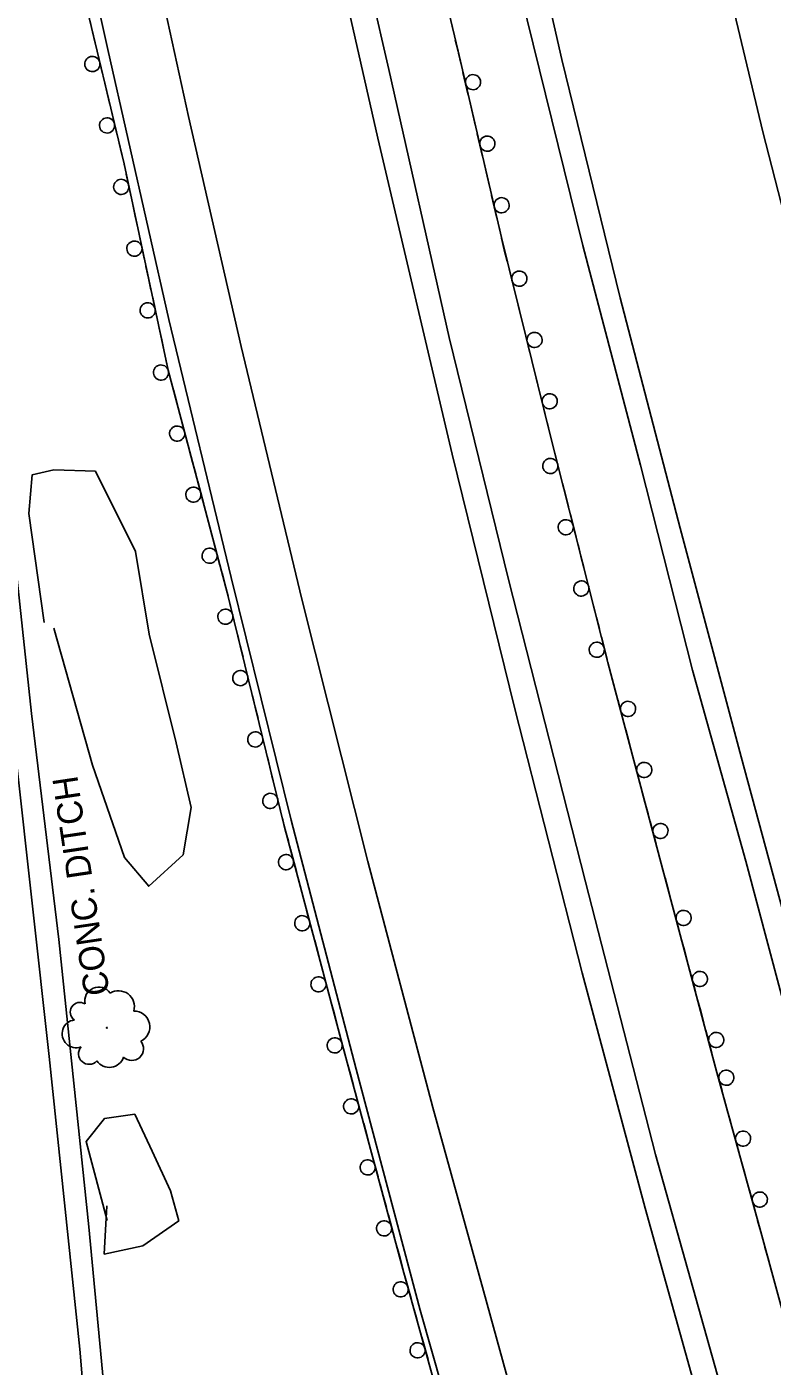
# Model space of a CAD drawing. Extents: x 1722896 to 1754269, y 648279 to 666297.
# Drawn here: x 1740178.3 to 1740325.8, y 649183.9 to 649449 of the extents above; entities that cross this region are included whole.
import ezdxf

# ---------------------------------------------------------------- set-up
doc = ezdxf.new("R2010")
doc.units = 0
for name, color, linetype in [('DESIGN - CENTERLINE - Proposed', 7, 'Continuous'), ('DESIGN - SCRATCH - User 1', 7, 'Continuous'), ('SURVEY - CENTERLINE - Preliminary Text', 7, 'Continuous'), ('SURVEY - CONTOURS - Intermediate with optional Text', 7, 'Continuous'), ('SURVEY - VEGETATION - Features with Text', 7, 'Continuous')]:
    doc.layers.add(name, color=color, linetype=linetype)

msp = doc.modelspace()

# ---------------------------------------------------------------- linework, layer by layer
at = {"layer": 'DESIGN - CENTERLINE - Proposed'}
for points in [[(1740163.87, 649415.31), (1740171.04, 649353.16), (1740176.17, 649304.69), (1740182.71, 649245.18), (1740188.78, 649187.28), (1740193.13, 649135.14), (1740196.66, 649082.99), (1740200.06, 649031.46), (1740203.04, 648981.95), (1740202.31, 648973.35), (1740203.16, 648963.73), (1740204.92, 648956.57), (1740207.34, 648912.13), (1740213.78, 648796.85)], [(1740217.8, 648794.37), (1740215.05, 648844.24), (1740212.65, 648886.82), (1740210.35, 648926.5), (1740208.24, 648960.26), (1740209.74, 648965.63), (1740207.87, 648980.61), (1740206.01, 648999.35), (1740203.56, 649042.06), (1740200.25, 649088.38), (1740193.94, 649175.8), (1740190.58, 649211.51), (1740184.64, 649268.33), (1740179.26, 649313.09), (1740173.04, 649371.19), (1740167.56, 649415.5)]]:
    msp.add_lwpolyline(points, dxfattribs=at)
at = {"layer": 'DESIGN - SCRATCH - User 1'}
for p, q in [((1740263.61, 649444.11), (1740254.45, 649482.93)), ((1740272.18, 649407.25), (1740263.61, 649444.11)), ((1740281.8, 649368.45), (1740272.18, 649407.25)), ((1740281.8, 649368.45), (1740293.25, 649323.18)), ((1740303.8, 649283.42), (1740293.25, 649323.18)), ((1740314.83, 649242.07), (1740303.8, 649283.42)), ((1740323.5, 649210.5), (1740314.83, 649242.07)), ((1740334.78, 649169.06), (1740323.5, 649210.5))]:
    msp.add_line(p, q, dxfattribs=at)
for points in [[(1740171.61, 649536.49), (1740180.18, 649497.38), (1740189.17, 649456.87), (1740197.54, 649421.84), (1740206.28, 649381.02), (1740217.95, 649337.05), (1740229.16, 649291.11), (1740240.77, 649247.44), (1740252.72, 649203.13), (1740263.59, 649163.9), (1740277.57, 649114.6), (1740286.95, 649081.97), (1740295.69, 649053.67), (1740309.42, 649008.85), (1740320.89, 648971.76), (1740343.53, 648902.1), (1740357.8, 648859.57), (1740377.58, 648803.88), (1740389.61, 648770.81)], [(1740262.7, 649447.95), (1740261.64, 649452.43)], [(1740190.75, 649450.28), (1740191.29, 649447.99)], [(1740191.29, 649447.99), (1740191.84, 649445.7)], [(1740263.61, 649444.11), (1740263.07, 649446.4)], [(1740192.21, 649444.15), (1740193.28, 649439.68)], [(1740263.68, 649443.77), (1740263.61, 649444.11)], [(1740264.22, 649441.48), (1740263.68, 649443.77)], [(1740193.65, 649438.12), (1740194.2, 649435.83)], [(1740265.62, 649435.45), (1740264.58, 649439.93)], [(1740194.2, 649435.83), (1740194.75, 649433.55)], [(1740266.52, 649431.6), (1740265.98, 649433.89)], [(1740195.12, 649431.99), (1740196.19, 649427.52)], [(1740267.05, 649429.31), (1740266.52, 649431.6)], [(1740268.45, 649423.27), (1740267.41, 649427.75)], [(1740196.56, 649425.96), (1740197.11, 649423.68)], [(1740197.11, 649423.68), (1740197.54, 649421.84), (1740197.64, 649421.39)], [(1740197.98, 649419.82), (1740198.94, 649415.33)], [(1740269.35, 649419.42), (1740268.82, 649421.71)], [(1740269.88, 649417.13), (1740269.35, 649419.42)], [(1740271.29, 649411.09), (1740270.24, 649415.58)], [(1740199.27, 649413.76), (1740199.77, 649411.46)], [(1740199.77, 649411.46), (1740200.26, 649409.17)], [(1740272.18, 649407.25), (1740271.65, 649409.54)], [(1740200.59, 649407.6), (1740201.55, 649403.1)], [(1740272.77, 649404.85), (1740272.21, 649407.13)], [(1740273.34, 649402.57), (1740272.77, 649404.85)], [(1740201.89, 649401.54), (1740202.38, 649399.24)], [(1740274.83, 649396.55), (1740273.73, 649401.02)], [(1740202.38, 649399.24), (1740202.87, 649396.94)], [(1740203.21, 649395.38), (1740204.17, 649390.88)], [(1740275.78, 649392.72), (1740275.22, 649395)], [(1740276.35, 649390.44), (1740275.78, 649392.72)], [(1740204.51, 649389.31), (1740205, 649387.02)], [(1740277.84, 649384.42), (1740276.73, 649388.88)], [(1740205, 649387.02), (1740205.49, 649384.72)], [(1740205.82, 649383.15), (1740206.28, 649381.02), (1740206.9, 649378.68)], [(1740278.79, 649380.58), (1740278.22, 649382.87)], [(1740279.35, 649378.3), (1740278.79, 649380.58)], [(1740207.31, 649377.14), (1740207.91, 649374.86)], [(1740280.85, 649372.29), (1740279.74, 649376.75)], [(1740207.91, 649374.86), (1740208.52, 649372.59)], [(1740208.93, 649371.05), (1740210.11, 649366.6)], [(1740281.8, 649368.45), (1740281.23, 649370.73)], [(1740281.8, 649368.45), (1740282.37, 649366.17)], [(1740210.52, 649365.06), (1740211.12, 649362.78)], [(1740282.77, 649364.62), (1740283.89, 649360.16)], [(1740211.12, 649362.78), (1740211.72, 649360.51)], [(1740212.14, 649358.97), (1740213.31, 649354.52)], [(1740284.29, 649358.61), (1740284.86, 649356.33)], [(1740284.86, 649356.33), (1740285.44, 649354.06)], [(1740213.73, 649352.97), (1740214.33, 649350.7)], [(1740214.33, 649350.7), (1740214.93, 649348.43)], [(1740285.83, 649352.5), (1740286.96, 649348.05)], [(1740215.34, 649346.88), (1740216.52, 649342.44)], [(1740287.35, 649346.49), (1740287.93, 649344.21)], [(1740287.93, 649344.21), (1740288.5, 649341.94)], [(1740216.93, 649340.89), (1740217.54, 649338.62)], [(1740288.9, 649340.39), (1740290.02, 649335.93)], [(1740217.54, 649338.62), (1740217.95, 649337.05), (1740218.12, 649336.34)], [(1740218.5, 649334.79), (1740219.59, 649330.32)], [(1740290.42, 649334.38), (1740290.99, 649332.1)], [(1740290.99, 649332.1), (1740291.57, 649329.82)], [(1740219.97, 649328.77), (1740220.53, 649326.48)], [(1740220.53, 649326.48), (1740221.09, 649324.2)], [(1740291.96, 649328.27), (1740293.09, 649323.81)], [(1740221.47, 649322.65), (1740222.56, 649318.18)], [(1740294.18, 649319.67), (1740293.58, 649321.94)], [(1740294.78, 649317.4), (1740294.18, 649319.67)], [(1740222.94, 649316.62), (1740223.49, 649314.34)], [(1740296.37, 649311.41), (1740295.19, 649315.85)], [(1740223.49, 649314.34), (1740224.05, 649312.06)], [(1740224.43, 649310.5), (1740225.52, 649306.04)], [(1740297.39, 649307.59), (1740296.78, 649309.86)], [(1740297.99, 649305.32), (1740297.39, 649307.59)], [(1740225.9, 649304.48), (1740226.46, 649302.2)], [(1740299.58, 649299.32), (1740298.4, 649303.77)], [(1740226.46, 649302.2), (1740227.01, 649299.91)], [(1740227.39, 649298.36), (1740228.48, 649293.89)], [(1740300.59, 649295.51), (1740299.99, 649297.78)], [(1740301.2, 649293.23), (1740300.59, 649295.51)], [(1740228.86, 649292.34), (1740229.16, 649291.11), (1740229.44, 649290.06)], [(1740229.44, 649290.06), (1740230.05, 649287.79)], [(1740302.79, 649287.24), (1740301.61, 649291.69)], [(1740230.46, 649286.24), (1740231.64, 649281.8)], [(1740303.8, 649283.42), (1740303.2, 649285.7)], [(1740304.15, 649282.12), (1740303.8, 649283.42)], [(1740232.05, 649280.25), (1740232.65, 649277.98)], [(1740305.17, 649278.31), (1740304.56, 649280.58)], [(1740232.65, 649277.98), (1740233.26, 649275.71)], [(1740305.77, 649276.04), (1740305.17, 649278.31)], [(1740233.67, 649274.16), (1740234.85, 649269.72)], [(1740307.37, 649270.04), (1740306.18, 649274.49)], [(1740235.26, 649268.17), (1740235.87, 649265.9)], [(1740308.39, 649266.23), (1740307.78, 649268.5)], [(1740235.87, 649265.9), (1740236.47, 649263.63)], [(1740308.99, 649263.96), (1740308.39, 649266.23)], [(1740236.88, 649262.08), (1740238.06, 649257.64)], [(1740310.59, 649257.97), (1740309.41, 649262.41)], [(1740238.47, 649256.09), (1740239.08, 649253.82)], [(1740311.61, 649254.15), (1740311, 649256.42)], [(1740239.08, 649253.82), (1740239.68, 649251.55)], [(1740312.22, 649251.88), (1740311.61, 649254.15)], [(1740240.09, 649250), (1740240.77, 649247.44), (1740241.28, 649245.56)], [(1740313.81, 649245.89), (1740312.63, 649250.33)], [(1740314.83, 649242.07), (1740314.23, 649244.34)], [(1740241.7, 649244.01), (1740242.31, 649241.74)], [(1740242.31, 649241.74), (1740242.92, 649239.47)], [(1740315.84, 649238.41), (1740314.83, 649242.07)], [(1740243.34, 649237.93), (1740244.54, 649233.49)], [(1740316.88, 649234.6), (1740316.26, 649236.87)], [(1740317.5, 649232.34), (1740316.88, 649234.6)], [(1740244.95, 649231.94), (1740245.56, 649229.68)], [(1740245.56, 649229.68), (1740246.18, 649227.41)], [(1740319.15, 649226.36), (1740317.93, 649230.8)], [(1740246.59, 649225.86), (1740247.79, 649221.42)], [(1740320.19, 649222.55), (1740319.57, 649224.82)], [(1740320.81, 649220.28), (1740320.19, 649222.55)], [(1740248.21, 649219.88), (1740248.82, 649217.61)], [(1740322.45, 649214.31), (1740321.24, 649218.74)], [(1740248.82, 649217.61), (1740249.43, 649215.34)], [(1740249.85, 649213.79), (1740251.05, 649209.35)], [(1740323.5, 649210.5), (1740322.88, 649212.76)], [(1740323.89, 649209.05), (1740323.5, 649210.5)], [(1740251.46, 649207.81), (1740252.07, 649205.54)], [(1740324.93, 649205.24), (1740324.31, 649207.51)], [(1740252.07, 649205.54), (1740252.69, 649203.27)], [(1740325.55, 649202.97), (1740324.93, 649205.24)], [(1740253.11, 649201.73), (1740254.34, 649197.29)], [(1740254.77, 649195.75), (1740255.4, 649193.49)], [(1740255.4, 649193.49), (1740256.02, 649191.22)], [(1740256.45, 649189.68), (1740257.68, 649185.25)]]:
    msp.add_lwpolyline(points, dxfattribs=at)
for centre, start, end in [((1740191.28, 649441.59), 126.7015, 126.6917), ((1740266.57, 649438), 306.3554, 306.3456), ((1740194.19, 649429.43), 126.7015, 126.6917), ((1740269.4, 649425.83), 306.3554, 306.3456), ((1740196.99, 649417.28), 125.3402, 125.3303), ((1740272.23, 649413.65), 306.3554, 306.3456), ((1740199.6, 649405.06), 125.3402, 125.3303), ((1740275.74, 649399.12), 307.183, 307.1731), ((1740202.22, 649392.84), 125.3402, 125.3303), ((1740278.75, 649386.99), 307.183, 307.1731), ((1740204.86, 649380.54), 128.1271, 128.1173), ((1740281.75, 649374.86), 307.183, 307.1731), ((1740208.06, 649368.46), 128.1271, 128.1173), ((1740281.87, 649362.05), 127.4535, 127.4437), ((1740211.27, 649356.38), 128.1271, 128.1173), ((1740284.93, 649349.93), 127.4535, 127.4437), ((1740214.48, 649344.3), 128.1271, 128.1173), ((1740288, 649337.81), 127.4535, 127.4437), ((1740217.59, 649332.22), 126.974, 126.9642), ((1740291.06, 649325.69), 127.4535, 127.4437), ((1740220.55, 649320.08), 126.974, 126.9642), ((1740297.24, 649313.99), 308.126, 308.1162), ((1740223.51, 649307.94), 126.974, 126.9642), ((1740300.44, 649301.91), 308.126, 308.1162), ((1740226.48, 649295.79), 126.974, 126.9642), ((1740303.65, 649289.83), 308.126, 308.1162), ((1740229.59, 649283.66), 128.1506, 128.1408), ((1740308.23, 649272.63), 308.2013, 308.1915), ((1740232.8, 649271.58), 128.1506, 128.1408), ((1740236.02, 649259.49), 128.1506, 128.1408), ((1740311.45, 649260.55), 308.2013, 308.1915), ((1740314.68, 649248.48), 308.2013, 308.1915), ((1740239.23, 649247.41), 128.1506, 128.1408), ((1740316.68, 649241.01), 308.6055, 308.5957), ((1740242.48, 649235.34), 128.3542, 128.3444), ((1740319.99, 649228.95), 308.6055, 308.5957), ((1740245.74, 649223.27), 128.3542, 128.3444), ((1740323.3, 649216.9), 308.6055, 308.5957), ((1740248.99, 649211.2), 128.3542, 128.3444), ((1740252.28, 649199.13), 128.7446, 128.7347), ((1740255.61, 649187.08), 128.7446, 128.7347)]:
    msp.add_arc(centre, 1.5, start, end, dxfattribs=at)
at = {"layer": 'SURVEY - CENTERLINE - Preliminary Text'}
for points in [[(1740187.83, 649722.85), (1740194.73, 649680.9), (1740205.05, 649626.29), (1740214.27, 649580.43), (1740224.42, 649532.49), (1740236.23, 649477.89), (1740247.77, 649426.93), (1740262.45, 649364.36), (1740274.82, 649313.98), (1740288.16, 649261.78), (1740300.61, 649215.17), (1740311.61, 649175.68), (1740325.55, 649127.65), (1740337.26, 649089.52), (1740352.69, 649039.35), (1740367.75, 648991.88), (1740382.46, 648943.73), (1740399.15, 648891.7), (1740411.16, 648855.92), (1740433.2, 648793.9)], [(1740193.86, 649720.01), (1740205.61, 649648.91), (1740217.04, 649593.1), (1740228.85, 649536.63), (1740239.47, 649486.07), (1740249.91, 649440.48), (1740261.86, 649387.47), (1740273.62, 649339.62), (1740288.81, 649279.74), (1740302.67, 649225.82), (1740316.52, 649176.49), (1740332.07, 649123.4), (1740344.4, 649082.53), (1740362.32, 649025.24), (1740376.63, 648978.48), (1740390.66, 648935.16), (1740408.2, 648879.52), (1740429.43, 648818.21), (1740449.41, 648765.45)], [(1740472.06, 648793.29), (1740455.79, 648837.16), (1740438.9, 648886.7), (1740424.02, 648931.29), (1740409.99, 648973.45), (1740391.79, 649029.96), (1740376.12, 649082.81), (1740363.92, 649126.71), (1740350.6, 649175.1), (1740331.92, 649240.98), (1740320.55, 649283.83), (1740310, 649321.64), (1740299.71, 649362.24), (1740288.31, 649405.69), (1740276.02, 649455.49), (1740266.03, 649499.12), (1740257.55, 649540.9), (1740246.98, 649588.6), (1740236.24, 649642.12), (1740226.58, 649691.07)], [(1740490.55, 648754.95), (1740473.6, 648802.11), (1740456.7, 648850.61), (1740437.08, 648907.29), (1740421.28, 648953.9), (1740403.49, 649010.39), (1740390.61, 649052.65), (1740376.6, 649099.87), (1740362.44, 649149.07), (1740348.91, 649197.61), (1740334.91, 649247.94), (1740319.61, 649304.5), (1740307.54, 649349.76), (1740295.7, 649395.3), (1740284.12, 649442.47), (1740274.53, 649484.81), (1740264.15, 649531.34), (1740251.05, 649591.29), (1740241.7, 649637.49), (1740232.35, 649686)], [(1740275.62, 649647.81), (1740288.76, 649582.25), (1740298.73, 649536.89), (1740311.33, 649481.01), (1740323.93, 649428.2), (1740336.54, 649378.89), (1740358.11, 649298.06), (1740361.82, 649286.14), (1740374.77, 649240.38), (1740389.44, 649190.21), (1740403.53, 649143.56), (1740412.08, 649116.42), (1740424.94, 649074.09), (1740438.74, 649030.49), (1740452.7, 648989.2), (1740469.76, 648941.31), (1740490.5, 648884.09), (1740506.46, 648842.14), (1740522.72, 648798.92), (1740540.19, 648752.98)], [(1740396.23, 648793.3), (1740380.14, 648838.06), (1740363.51, 648887.59), (1740349.04, 648933.34), (1740333.47, 648980.85), (1740325.04, 649008.37), (1740312.35, 649050.45), (1740301.18, 649088.63), (1740290.83, 649121.14), (1740279.05, 649161.01), (1740268.63, 649198.83), (1740258.63, 649235.1), (1740245.75, 649283.76), (1740232.7, 649335.71), (1740220.69, 649385.72), (1740210.31, 649431.18), (1740200.58, 649475.58), (1740190.47, 649522.78), (1740181.29, 649566.93), (1740170.48, 649620.54)], [(1740391.59, 648768.14), (1740357.6, 648862.61), (1740336.1, 648929.14), (1740319.94, 648980.78), (1740303.53, 649034.11), (1740280.99, 649107.61), (1740256.09, 649194.99), (1740243.43, 649242.7), (1740230.62, 649291.95), (1740218.72, 649340.01), (1740206.38, 649391.04), (1740194.37, 649444.48), (1740181.29, 649503.45), (1740170.24, 649554.63)]]:
    msp.add_lwpolyline(points, dxfattribs=at)
at = {"layer": 'SURVEY - VEGETATION - Features with Text'}
for points in [[(1740181.73, 649331.11), (1740178.72, 649352.62), (1740179.35, 649360.27), (1740183.68, 649361.31), (1740191.87, 649361.03), (1740199.84, 649345.16), (1740202.5, 649328.8), (1740207.85, 649307.26), (1740210.83, 649294.47), (1740209.25, 649285.14), (1740202.43, 649278.88), (1740197.65, 649284.57), (1740191.32, 649302.84), (1740183.63, 649329.95)], [(1740194.2, 649212.73), (1740190.05, 649228.38), (1740193.67, 649232.91), (1740199.68, 649233.78), (1740203.11, 649226.45), (1740206.72, 649218.65), (1740208.38, 649212.69), (1740201.27, 649207.74), (1740193.62, 649206.12), (1740194.12, 649215.63)]]:
    msp.add_lwpolyline(points, dxfattribs=at)
msp.add_circle((1740194.17, 649250.89), 0.0965, dxfattribs=at)
for centre, radius, start, end in [((1740192.54, 649256.17), 2.77, 34.9331, 191.722), ((1740196.45, 649255.07), 3.15, 343.9859, 121.5101), ((1740188.8, 649254.01), 1.9, 57.0493, 235.7949), ((1740188.07, 649249.7), 2.76, 97.07, 290.4897), ((1740199.52, 649251.07), 3.13, 294.8817, 90.7202), ((1740190.64, 649245.76), 2.1, 139.6886, 317.0078), ((1740199.08, 649246.74), 2.31, 225.1346, 40.1349), ((1740194.62, 649246.03), 2.98, 214.9757, 341.8214)]:
    msp.add_arc(centre, radius, start, end, dxfattribs=at)

# ---------------------------------------------------------------- texts
at = {"layer": 'SURVEY - CONTOURS - Intermediate with optional Text'}
msp.add_text('CONC. DITCH', height=5, rotation=98.4415, dxfattribs=at).set_placement((1740194.71, 649257.64))

doc.saveas('drawing.dxf')
